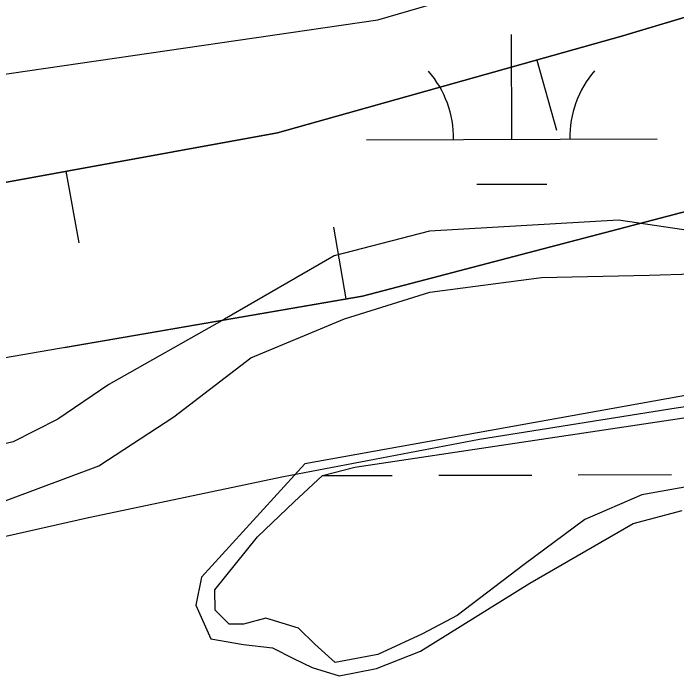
# Model space of a CAD drawing. Extents: x 3355677 to 3393573, y 612928 to 638357.
# Drawn here: x 3361261.3 to 3361489.5, y 624530.1 to 624757.9 of the extents above; entities that cross this region are included whole.
import ezdxf

# ---------------------------------------------------------------- set-up
doc = ezdxf.new("R2010")
doc.units = 0
for name, color, linetype in [('V-BORW-LINE', 7, 'Continuous'), ('V-SITE-VEGE', 7, 'Continuous'), ('V-TOPO-MAJR', 7, 'Continuous'), ('V-WETL-SWMP', 7, 'Continuous')]:
    doc.layers.add(name, color=color, linetype=linetype)

msp = doc.modelspace()

# ---------------------------------------------------------------- linework, layer by layer
at = {"layer": 'V-BORW-LINE'}
for p, q in [((3361441.4, 624741.8), (3361448.14, 624717.72)), ((3361279.43, 624703.55), (3361283.91, 624678.95)), ((3361375.78, 624659.69), (3361371.52, 624684.32))]:
    msp.add_line(p, q, dxfattribs=at)
for points in [[(3362011.91, 624832.9), (3361954.36, 624777.65), (3361862.31, 624737.28), (3361602.85, 624718.61), (3361381.44, 624660.66), (3361232.6, 624634.94), (3360997.73, 624590.32), (3360818.94, 624546.45), (3360762.94, 624564.29), (3360790.01, 624579.52), (3360950.59, 624647.2), (3361136.82, 624677.58), (3361352.14, 624716.79), (3361470.94, 624750.07), (3361713.51, 624822.88), (3361918.27, 624821.03), (3362011.91, 624832.9)], [(3361674.74, 624811.24), (3361470.94, 624750.07), (3361352.14, 624716.79), (3361136.82, 624677.58), (3360950.59, 624647.2), (3360790.01, 624579.52), (3360762.94, 624564.29), (3360818.94, 624546.45), (3360997.73, 624590.32), (3361009.57, 624592.57)], [(3361278.89, 624642.94), (3361381.44, 624660.66), (3361602.85, 624718.61), (3361675.22, 624723.82)]]:
    msp.add_lwpolyline(points, dxfattribs=at)
at = {"layer": 'V-SITE-VEGE'}
for p, q in [((3361404.55, 624662.03), (3361443, 624667.03)), ((3361443, 624667.03), (3361480.07, 624667.83)), ((3361480.07, 624667.83), (3361505.95, 624668.61)), ((3361375.2, 624652.85), (3361404.55, 624662.03)), ((3361343.07, 624639.47), (3361375.2, 624652.85)), ((3361316.55, 624619.12), (3361343.07, 624639.47)), ((3361520.47, 624631.46), (3361361.56, 624602.98)), ((3361290.72, 624602.26), (3361316.55, 624619.12)), ((3361361.56, 624602.98), (3361326.03, 624564.03)), ((3361258.58, 624590.28), (3361290.72, 624602.26)), ((3361474.55, 624582.47), (3361491.36, 624586.92)), ((3361438.97, 624561.95), (3361474.55, 624582.47)), ((3361326.03, 624564.03), (3361324.06, 624554.42)), ((3361401.39, 624538.61), (3361438.97, 624561.95)), ((3361324.06, 624554.42), (3361329.3, 624542.82)), ((3361329.3, 624542.82), (3361340.52, 624540.84)), ((3361340.52, 624540.84), (3361350.53, 624539.67)), ((3361350.53, 624539.67), (3361357.75, 624536.09)), ((3361386.19, 624532.56), (3361401.39, 624538.61)), ((3361357.75, 624536.09), (3361364.17, 624532.9)), ((3361364.17, 624532.9), (3361373.38, 624530.13)), ((3361373.38, 624530.13), (3361386.19, 624532.56))]:
    msp.add_line(p, q, dxfattribs=at)
msp.add_lwpolyline([(3361892.13, 624911.44), (3361078.28, 624790.64), (3360719.04, 624733.41), (3360506.04, 624707.98), (3360054.61, 624590.35), (3360041.9, 624571.28), (3360076.87, 624577.64), (3360149.99, 624596.71), (3360194.49, 624596.71), (3360264.43, 624618.97), (3360312.12, 624606.25), (3360445.64, 624618.97), (3360566.45, 624634.86), (3360645.92, 624638.04), (3360696.79, 624628.5), (3360995.63, 624682.55), (3361065.57, 624711.16), (3361211.8, 624730.23), (3361386.65, 624755.67), (3361583.76, 624812.89), (3361717.28, 624844.68)], dxfattribs=at)
at = {"layer": 'V-TOPO-MAJR'}
msp.add_lwpolyline([(3361175.83, 624559.48), (3361287.2, 624584.55), (3361354.31, 624598.64), (3361421.65, 624611.42), (3361489.33, 624622.22), (3361557.25, 624631.72), (3361760.01, 624657.06)], dxfattribs=at)
at = {"layer": 'V-WETL-SWMP'}
for p, q in [((3361432.76, 624714.55), (3361432.67, 624750.55)), ((3361382.76, 624714.42), (3361482.76, 624714.68)), ((3361420.8, 624699.08), (3361444.8, 624699.15)), ((3361469.53, 624686.69), (3361404.49, 624683.01)), ((3361530.4, 624677.77), (3361469.53, 624686.69)), ((3361404.49, 624683.01), (3361371.65, 624674.52)), ((3361371.65, 624674.52), (3361333.94, 624652.74)), ((3361333.94, 624652.74), (3361294.14, 624630.24)), ((3361294.14, 624630.24), (3361276.69, 624618.3)), ((3361276.69, 624618.3), (3361261.32, 624610.57)), ((3361261.32, 624610.57), (3361227.77, 624602.78)), ((3361367.62, 624598.94), (3361391.66, 624599.01)), ((3361407.66, 624599.05), (3361439.66, 624599.13)), ((3361455.66, 624599.17), (3361487.66, 624599.26))]:
    msp.add_line(p, q, dxfattribs=at)
msp.add_lwpolyline([(3361493.56, 624595.14), (3361477.48, 624592.29), (3361457.93, 624583.84), (3361436.99, 624568.4), (3361413.96, 624550.85), (3361402.08, 624544.52), (3361386.72, 624537.48), (3361372.04, 624534.65), (3361365.03, 624540.92), (3361359.42, 624546.5), (3361348.22, 624549.96), (3361340.53, 624547.84), (3361335.63, 624547.83), (3361330.72, 624552.71), (3361330.7, 624559.71), (3361345.34, 624577.93), (3361357.9, 624589.86), (3361367.66, 624598.98), (3361378.84, 624601.81), (3361526.35, 624623.9)], dxfattribs=at)
for centre, start, end in [((3361377.52, 624714.88), 359.3782, 40.9218), ((3361488, 624715.17), 139.3782, 180.9218)]:
    msp.add_arc(centre, 35.25, start, end, dxfattribs=at)

doc.saveas('drawing.dxf')
